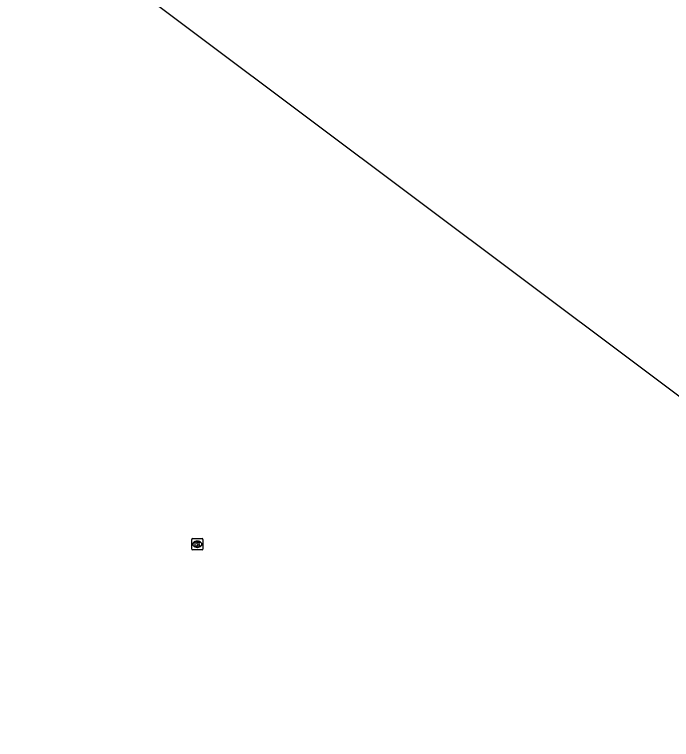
# Model space of a CAD drawing. Extents: x 159718 to 160783, y 383290 to 384030.
# Drawn here: x 160558 to 160616.2, y 383620.9 to 383685.2 of the extents above; entities that cross this region are included whole.
import ezdxf

# ---------------------------------------------------------------- set-up
doc = ezdxf.new("R2010")
doc.units = 0
doc.layers.add('IMGEO_Kolk', color=7, linetype='Continuous')
doc.layers.add('IMGEO_Pand', color=7, linetype='Continuous')

msp = doc.modelspace()

# ---------------------------------------------------------------- linework, layer by layer
at = {"layer": 'IMGEO_Kolk'}
for p, q in [((160573.725, 383637.817), (160573.725, 383638.669)), ((160573.8, 383638.743), (160574.652, 383638.743)), ((160574.213, 383638.523), (160574.238, 383638.523)), ((160574.726, 383638.669), (160574.726, 383637.817)), ((160574.652, 383637.743), (160573.8, 383637.743)), ((160574.236, 383637.963), (160574.211, 383637.963))]:
    msp.add_line(p, q, dxfattribs=at)
for points in [[(160573.725, 383637.817), (160573.725, 383638.669)], [(160573.8, 383638.743), (160574.652, 383638.743)], [(160574.046, 383638.443), (160574.169, 383638.443), (160574.169, 383638.292), (160574.299, 383638.443), (160574.463, 383638.443), (160574.317, 383638.292), (160574.47, 383638.043), (160574.318, 383638.043), (160574.233, 383638.207), (160574.169, 383638.14), (160574.169, 383638.043), (160574.046, 383638.043), (160574.046, 383638.443)], [(160574.726, 383638.669), (160574.726, 383637.817)], [(160574.652, 383637.743), (160573.8, 383637.743)]]:
    msp.add_lwpolyline(points, dxfattribs=at)
for centre, start, end in [((160573.802, 383638.667), 91.55205, 178.44795), ((160573.802, 383638.667), 91.55205, 178.44795), ((160574.65, 383638.667), 1.55205, 88.44795), ((160574.65, 383638.667), 1.55205, 88.44795), ((160573.802, 383637.819), 181.55205, 268.44795), ((160573.802, 383637.819), 181.55205, 268.44795), ((160574.65, 383637.819), 271.55205, 358.44795), ((160574.65, 383637.819), 271.55205, 358.44795)]:
    msp.add_arc(centre, 0.0765, start, end, dxfattribs=at)
for centre, major_axis, ratio, start_param, end_param in [((160574.212, 383638.243), (-0.387, 0.002), 0.722429, 4.712389, 7.853982), ((160574.237, 383638.243), (-0.39, 0.002), 0.717154, 1.570796, 4.712389)]:
    msp.add_ellipse(centre, major_axis=major_axis, ratio=ratio, start_param=start_param, end_param=end_param, dxfattribs=at)
at = {"layer": 'IMGEO_Pand'}
msp.add_lwpolyline([(160661.171, 383622.218), (160656.222, 383621.511), (160652.215, 383620.938), (160651.586, 383625.345), (160554.917, 383697.834), (160550.061, 383697.14), (160549.533, 383700.81), (160548.822, 383705.759)], dxfattribs=at)

doc.saveas('drawing.dxf')
